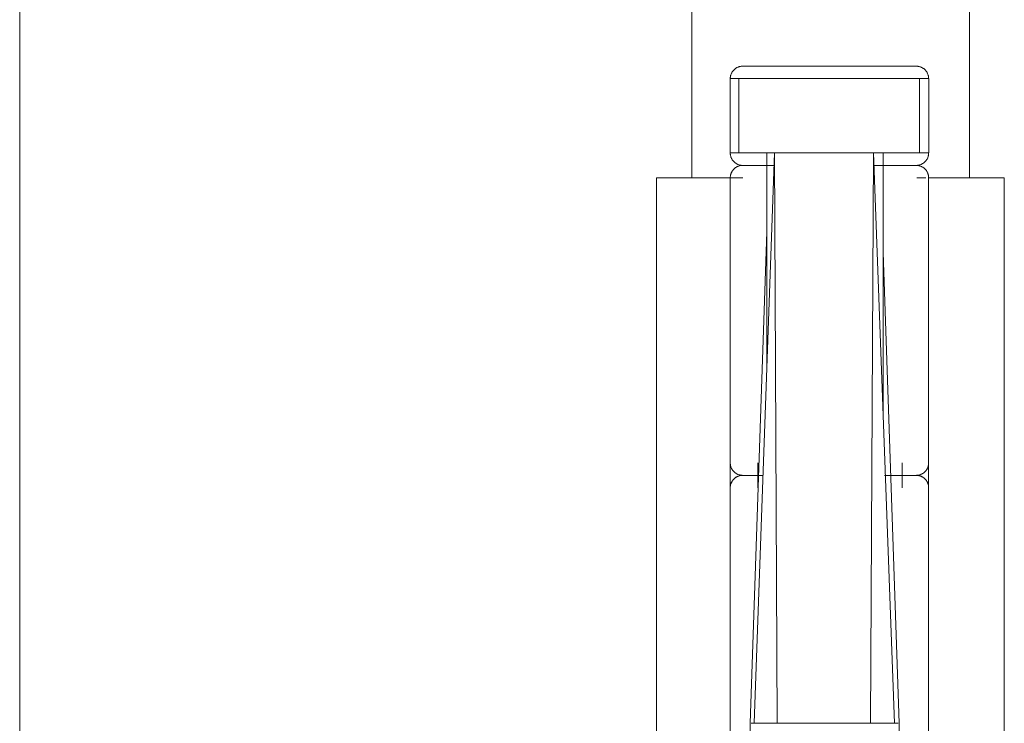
# Model space of a CAD drawing. Header units: inches. Extents: x 424 to 2043, y -237 to 445.
# Tile 754 of 965: x 872.3138 to 872.3932, y 213.3652 to 213.422. Entities that reach past the tile are written whole.
import ezdxf

# ---------------------------------------------------------------- set-up
doc = ezdxf.new("R2010")
doc.units = ezdxf.units.IN
doc.header["$MEASUREMENT"] = 0
doc.layers.add('A-DOOR', color=31, linetype='Continuous', lineweight=9)

# ---------------------------------------------------------------- blocks, each defined once
blk = doc.blocks.new('5-panel_Bi-fold_external_door_10806 - Type 1-239875-Section 1')
at = {"layer": 'A-DOOR'}
for p, q in [((-104.57272, -2.937), (-104.57272, -0.198428)), ((-104.518507, -1.688), (-104.518507, -0.363461)), ((-104.496116, -0.363461), (-104.496116, -1.688)), ((-104.515419, -1.68), (-104.515419, -1.686)), ((-104.515419, -1.68), (-104.514734, -1.68)), ((-104.514734, -1.686), (-104.514734, -1.68)), ((-104.514734, -1.68), (-104.511848, -1.68)), ((-104.511848, -1.68), (-104.50386, -1.68)), ((-104.50386, -1.68), (-104.500146, -1.68)), ((-104.500146, -1.68), (-104.499403, -1.68)), ((-104.500146, -1.68), (-104.500146, -1.686)), ((-104.499403, -1.686), (-104.499403, -1.68)), ((-104.514734, -1.686), (-104.515419, -1.686)), ((-104.511848, -1.686), (-104.514734, -1.686)), ((-104.511848, -1.686), (-104.513479, -1.732)), ((-104.512464, -1.686), (-104.511848, -1.686)), ((-104.512464, -1.686), (-104.512464, -1.703358)), ((-104.511848, -1.686), (-104.50386, -1.686)), ((-104.511848, -1.686), (-104.511638, -1.732)), ((-104.50386, -1.686), (-104.511848, -1.686)), ((-104.50386, -1.686), (-104.504089, -1.732)), ((-104.50386, -1.686), (-104.503068, -1.686)), ((-104.50386, -1.686), (-104.502154, -1.732)), ((-104.500146, -1.686), (-104.50386, -1.686)), ((-104.503068, -1.707357), (-104.503068, -1.686)), ((-104.499403, -1.686), (-104.500146, -1.686)), ((-104.512209, -1.687), (-104.512229, -1.687)), ((-104.503462, -1.687), (-104.503448, -1.687)), ((-104.521364, -1.688), (-104.517129, -1.688)), ((-104.521364, -1.786), (-104.521364, -1.688)), ((-104.517129, -1.688), (-104.515407, -1.688)), ((-104.515411, -1.688), (-104.515411, -1.711)), ((-104.515407, -1.688), (-104.514395, -1.688)), ((-104.515407, -1.786), (-104.515407, -1.688)), ((-104.500358, -1.688), (-104.499635, -1.688)), ((-104.499415, -1.688), (-104.497619, -1.688)), ((-104.499415, -1.688), (-104.499415, -1.786)), ((-104.499411, -1.711), (-104.499411, -1.688)), ((-104.497619, -1.688), (-104.493309, -1.688)), ((-104.493309, -1.688), (-104.493309, -1.786)), ((-104.513805, -1.732), (-104.512464, -1.692366)), ((-104.503068, -1.694028), (-104.501793, -1.732)), ((-104.513187, -1.713), (-104.513187, -1.711)), ((-104.501537, -1.711), (-104.501537, -1.713)), ((-104.513442, -1.712), (-104.513503, -1.712)), ((-104.502499, -1.712), (-104.502478, -1.712)), ((-104.515411, -1.713), (-104.515411, -1.736)), ((-104.499411, -1.736), (-104.499411, -1.713)), ((-104.513805, -1.732), (-104.513805, -1.742)), ((-104.513713, -1.732), (-104.513479, -1.732)), ((-104.513479, -1.732), (-104.513713, -1.732)), ((-104.513479, -1.732), (-104.511638, -1.732)), ((-104.511638, -1.732), (-104.513479, -1.732)), ((-104.511638, -1.732), (-104.504089, -1.732)), ((-104.504089, -1.732), (-104.511638, -1.732)), ((-104.504089, -1.732), (-104.502154, -1.732)), ((-104.502154, -1.732), (-104.504089, -1.732)), ((-104.502154, -1.732), (-104.501867, -1.732)), ((-104.501867, -1.732), (-104.502154, -1.732)), ((-104.501793, -1.742), (-104.501793, -1.732))]:
    blk.add_line(p, q, dxfattribs=at)
at = {"layer": 'A-DOOR', "flags": 128}
for points in [[(-104.515411, -1.68), (-104.51541, -1.67996), (-104.515407, -1.67992), (-104.515403, -1.67988), (-104.515398, -1.679841), (-104.515391, -1.679801), (-104.515382, -1.679762), (-104.515372, -1.679724), (-104.51536, -1.679685), (-104.515347, -1.679648), (-104.515332, -1.679611), (-104.515315, -1.679574), (-104.515298, -1.679538), (-104.515278, -1.679503), (-104.515258, -1.679469), (-104.515236, -1.679435), (-104.515213, -1.679403), (-104.515188, -1.679371), (-104.515162, -1.679341), (-104.515136, -1.679311), (-104.515107, -1.679283), (-104.515078, -1.679255), (-104.515048, -1.679229), (-104.515016, -1.679204), (-104.514984, -1.679181), (-104.514951, -1.679159), (-104.514917, -1.679138), (-104.514882, -1.679118), (-104.514846, -1.6791), (-104.51481, -1.679083), (-104.514773, -1.679068), (-104.514735, -1.679054), (-104.514697, -1.679042), (-104.514659, -1.679031), (-104.51462, -1.679022), (-104.514581, -1.679015), (-104.514541, -1.679009), (-104.514501, -1.679004), (-104.514461, -1.679001), (-104.514421, -1.679), (-104.514411, -1.679)], [(-104.507472, -1.679), (-104.507752, -1.679), (-104.508032, -1.679), (-104.50831, -1.679), (-104.508587, -1.679), (-104.508862, -1.679), (-104.509134, -1.679), (-104.509404, -1.679), (-104.509671, -1.679), (-104.509934, -1.679), (-104.510193, -1.679), (-104.510448, -1.679), (-104.510698, -1.679), (-104.510942, -1.679), (-104.511181, -1.679), (-104.511414, -1.679), (-104.51164, -1.679), (-104.51186, -1.679), (-104.512073, -1.679), (-104.512278, -1.679), (-104.512475, -1.679), (-104.512664, -1.679), (-104.512845, -1.679), (-104.513017, -1.679), (-104.51318, -1.679), (-104.513334, -1.679), (-104.513479, -1.679), (-104.513613, -1.679), (-104.513738, -1.679), (-104.513853, -1.679), (-104.513957, -1.679), (-104.514051, -1.679), (-104.514134, -1.679), (-104.514207, -1.679), (-104.514268, -1.679), (-104.514319, -1.679), (-104.514359, -1.679), (-104.514387, -1.679), (-104.514405, -1.679), (-104.514411, -1.679)], [(-104.514411, -1.679), (-104.514405, -1.679), (-104.514388, -1.679), (-104.51436, -1.679), (-104.514321, -1.679), (-104.514271, -1.679), (-104.51421, -1.679), (-104.514138, -1.679), (-104.514055, -1.679), (-104.513962, -1.679), (-104.513858, -1.679), (-104.513744, -1.679), (-104.51362, -1.679), (-104.513485, -1.679), (-104.513341, -1.679), (-104.513188, -1.679), (-104.513025, -1.679), (-104.512854, -1.679), (-104.512673, -1.679), (-104.512485, -1.679), (-104.512288, -1.679), (-104.512083, -1.679), (-104.511871, -1.679), (-104.511651, -1.679), (-104.511425, -1.679), (-104.511193, -1.679), (-104.510954, -1.679), (-104.51071, -1.679), (-104.51046, -1.679), (-104.510206, -1.679), (-104.509947, -1.679), (-104.509684, -1.679), (-104.509418, -1.679), (-104.509148, -1.679), (-104.508875, -1.679), (-104.5086, -1.679), (-104.508324, -1.679), (-104.508045, -1.679), (-104.507766, -1.679), (-104.507486, -1.679), (-104.507349, -1.679)], [(-104.500411, -1.679), (-104.500416, -1.679), (-104.500433, -1.679), (-104.500461, -1.679), (-104.5005, -1.679), (-104.50055, -1.679), (-104.500611, -1.679), (-104.500683, -1.679), (-104.500766, -1.679), (-104.500859, -1.679), (-104.500963, -1.679), (-104.501077, -1.679), (-104.501202, -1.679), (-104.501336, -1.679), (-104.50148, -1.679), (-104.501633, -1.679), (-104.501796, -1.679), (-104.501968, -1.679), (-104.502148, -1.679), (-104.502337, -1.679), (-104.502534, -1.679), (-104.502738, -1.679), (-104.502951, -1.679), (-104.50317, -1.679), (-104.503396, -1.679), (-104.503629, -1.679), (-104.503867, -1.679), (-104.504111, -1.679), (-104.504361, -1.679), (-104.504615, -1.679), (-104.504874, -1.679), (-104.505137, -1.679), (-104.505404, -1.679), (-104.505673, -1.679), (-104.505946, -1.679), (-104.506221, -1.679), (-104.506498, -1.679), (-104.506776, -1.679), (-104.507055, -1.679), (-104.507335, -1.679), (-104.507472, -1.679)], [(-104.507349, -1.679), (-104.507069, -1.679), (-104.50679, -1.679), (-104.506511, -1.679), (-104.506235, -1.679), (-104.50596, -1.679), (-104.505687, -1.679), (-104.505417, -1.679), (-104.50515, -1.679), (-104.504887, -1.679), (-104.504628, -1.679), (-104.504373, -1.679), (-104.504124, -1.679), (-104.503879, -1.679), (-104.50364, -1.679), (-104.503407, -1.679), (-104.503181, -1.679), (-104.502961, -1.679), (-104.502749, -1.679), (-104.502544, -1.679), (-104.502346, -1.679), (-104.502157, -1.679), (-104.501976, -1.679), (-104.501804, -1.679), (-104.501641, -1.679), (-104.501487, -1.679), (-104.501343, -1.679), (-104.501208, -1.679), (-104.501083, -1.679), (-104.500969, -1.679), (-104.500864, -1.679), (-104.50077, -1.679), (-104.500687, -1.679), (-104.500615, -1.679), (-104.500553, -1.679), (-104.500502, -1.679), (-104.500463, -1.679), (-104.500434, -1.679), (-104.500417, -1.679), (-104.500411, -1.679)], [(-104.500411, -1.679), (-104.500371, -1.679001), (-104.500331, -1.679003), (-104.500291, -1.679007), (-104.500251, -1.679013), (-104.500212, -1.67902), (-104.500173, -1.679029), (-104.500134, -1.679039), (-104.500096, -1.679051), (-104.500058, -1.679064), (-104.500021, -1.679079), (-104.499985, -1.679095), (-104.499949, -1.679113), (-104.499914, -1.679132), (-104.499879, -1.679153), (-104.499846, -1.679175), (-104.499813, -1.679198), (-104.499782, -1.679222), (-104.499751, -1.679248), (-104.499722, -1.679275), (-104.499693, -1.679303), (-104.499666, -1.679333), (-104.49964, -1.679363), (-104.499615, -1.679394), (-104.499591, -1.679426), (-104.499569, -1.67946), (-104.499548, -1.679494), (-104.499529, -1.679529), (-104.499511, -1.679564), (-104.499494, -1.679601), (-104.499479, -1.679638), (-104.499465, -1.679675), (-104.499453, -1.679713), (-104.499442, -1.679752), (-104.499433, -1.679791), (-104.499425, -1.67983), (-104.499419, -1.67987), (-104.499415, -1.679909), (-104.499412, -1.679949), (-104.499411, -1.679989), (-104.499411, -1.68)], [(-104.514411, -1.687), (-104.514451, -1.686999), (-104.514491, -1.686997), (-104.51453, -1.686993), (-104.51457, -1.686987), (-104.514609, -1.68698), (-104.514648, -1.686971), (-104.514687, -1.686961), (-104.514725, -1.686949), (-104.514763, -1.686936), (-104.5148, -1.686921), (-104.514837, -1.686905), (-104.514872, -1.686887), (-104.514908, -1.686868), (-104.514942, -1.686847), (-104.514975, -1.686825), (-104.515008, -1.686802), (-104.515039, -1.686778), (-104.51507, -1.686752), (-104.5151, -1.686725), (-104.515128, -1.686697), (-104.515155, -1.686667), (-104.515181, -1.686637), (-104.515206, -1.686606), (-104.51523, -1.686574), (-104.515252, -1.68654), (-104.515273, -1.686506), (-104.515293, -1.686471), (-104.515311, -1.686436), (-104.515327, -1.686399), (-104.515343, -1.686362), (-104.515356, -1.686325), (-104.515369, -1.686287), (-104.515379, -1.686248), (-104.515389, -1.686209), (-104.515396, -1.68617), (-104.515402, -1.68613), (-104.515407, -1.686091), (-104.515409, -1.686051), (-104.515411, -1.686011), (-104.515411, -1.686)], [(-104.499411, -1.686), (-104.499411, -1.68604), (-104.499414, -1.68608), (-104.499418, -1.68612), (-104.499423, -1.686159), (-104.499431, -1.686199), (-104.499439, -1.686238), (-104.49945, -1.686276), (-104.499461, -1.686315), (-104.499475, -1.686352), (-104.49949, -1.686389), (-104.499506, -1.686426), (-104.499524, -1.686462), (-104.499543, -1.686497), (-104.499563, -1.686531), (-104.499585, -1.686565), (-104.499609, -1.686597), (-104.499633, -1.686629), (-104.499659, -1.686659), (-104.499686, -1.686689), (-104.499714, -1.686717), (-104.499743, -1.686745), (-104.499774, -1.686771), (-104.499805, -1.686796), (-104.499837, -1.686819), (-104.49987, -1.686841), (-104.499904, -1.686862), (-104.499939, -1.686882), (-104.499975, -1.6869), (-104.500011, -1.686917), (-104.500048, -1.686932), (-104.500086, -1.686946), (-104.500124, -1.686958), (-104.500162, -1.686969), (-104.500201, -1.686978), (-104.500241, -1.686985), (-104.50028, -1.686991), (-104.50032, -1.686996), (-104.50036, -1.686999), (-104.5004, -1.687), (-104.500411, -1.687)], [(-104.515411, -1.688), (-104.51541, -1.68796), (-104.515407, -1.68792), (-104.515403, -1.68788), (-104.515398, -1.687841), (-104.515391, -1.687801), (-104.515382, -1.687762), (-104.515372, -1.687724), (-104.51536, -1.687685), (-104.515347, -1.687648), (-104.515332, -1.687611), (-104.515315, -1.687574), (-104.515298, -1.687538), (-104.515278, -1.687503), (-104.515258, -1.687469), (-104.515236, -1.687435), (-104.515213, -1.687403), (-104.515188, -1.687371), (-104.515162, -1.687341), (-104.515136, -1.687311), (-104.515107, -1.687283), (-104.515078, -1.687255), (-104.515048, -1.687229), (-104.515016, -1.687204), (-104.514984, -1.687181), (-104.514951, -1.687159), (-104.514917, -1.687138), (-104.514882, -1.687118), (-104.514846, -1.6871), (-104.51481, -1.687083), (-104.514773, -1.687068), (-104.514735, -1.687054), (-104.514697, -1.687042), (-104.514659, -1.687031), (-104.51462, -1.687022), (-104.514581, -1.687015), (-104.514541, -1.687009), (-104.514501, -1.687004), (-104.514461, -1.687001), (-104.514421, -1.687), (-104.514411, -1.687)], [(-104.514411, -1.687), (-104.514405, -1.687), (-104.514388, -1.687), (-104.51436, -1.687), (-104.514321, -1.687), (-104.514271, -1.687), (-104.51421, -1.687), (-104.514138, -1.687), (-104.514055, -1.687), (-104.513962, -1.687), (-104.513858, -1.687), (-104.513744, -1.687), (-104.51362, -1.687), (-104.513485, -1.687), (-104.513341, -1.687), (-104.513188, -1.687), (-104.513025, -1.687), (-104.512854, -1.687), (-104.512673, -1.687), (-104.512485, -1.687), (-104.512288, -1.687), (-104.512083, -1.687), (-104.511871, -1.687)], [(-104.51186, -1.687), (-104.512073, -1.687), (-104.512278, -1.687), (-104.512475, -1.687), (-104.512664, -1.687), (-104.512845, -1.687), (-104.513017, -1.687), (-104.51318, -1.687), (-104.513334, -1.687), (-104.513479, -1.687), (-104.513613, -1.687), (-104.513738, -1.687), (-104.513853, -1.687), (-104.513957, -1.687), (-104.514051, -1.687), (-104.514134, -1.687), (-104.514207, -1.687), (-104.514268, -1.687), (-104.514319, -1.687), (-104.514359, -1.687), (-104.514387, -1.687), (-104.514405, -1.687), (-104.514411, -1.687)], [(-104.514411, -1.687), (-104.514405, -1.687), (-104.514388, -1.687), (-104.51436, -1.687), (-104.514321, -1.687), (-104.514271, -1.687), (-104.51421, -1.687), (-104.514138, -1.687), (-104.514055, -1.687), (-104.513962, -1.687), (-104.513858, -1.687), (-104.513744, -1.687), (-104.51362, -1.687), (-104.513485, -1.687), (-104.513341, -1.687), (-104.513188, -1.687), (-104.513025, -1.687), (-104.512854, -1.687), (-104.512673, -1.687), (-104.512485, -1.687), (-104.512288, -1.687), (-104.512083, -1.687), (-104.511871, -1.687)], [(-104.51198, -1.687), (-104.512188, -1.687), (-104.512389, -1.687), (-104.512582, -1.687), (-104.512766, -1.687), (-104.512942, -1.687), (-104.513109, -1.687), (-104.513267, -1.687), (-104.513416, -1.687), (-104.513555, -1.687), (-104.513684, -1.687), (-104.513803, -1.687), (-104.513912, -1.687), (-104.514011, -1.687), (-104.514099, -1.687), (-104.514176, -1.687), (-104.514243, -1.687), (-104.514298, -1.687), (-104.514343, -1.687), (-104.514376, -1.687), (-104.514398, -1.687), (-104.514409, -1.687)], [(-104.503879, -1.687), (-104.50364, -1.687), (-104.503407, -1.687), (-104.503181, -1.687), (-104.502961, -1.687), (-104.502749, -1.687), (-104.502544, -1.687), (-104.502346, -1.687), (-104.502157, -1.687), (-104.501976, -1.687), (-104.501804, -1.687), (-104.501641, -1.687), (-104.501487, -1.687), (-104.501343, -1.687), (-104.501208, -1.687), (-104.501083, -1.687), (-104.500969, -1.687), (-104.500864, -1.687), (-104.50077, -1.687), (-104.500687, -1.687), (-104.500615, -1.687), (-104.500553, -1.687), (-104.500502, -1.687), (-104.500463, -1.687), (-104.500434, -1.687), (-104.500417, -1.687), (-104.500411, -1.687)], [(-104.500411, -1.687), (-104.500416, -1.687), (-104.500433, -1.687), (-104.500461, -1.687), (-104.5005, -1.687), (-104.50055, -1.687), (-104.500611, -1.687), (-104.500683, -1.687), (-104.500766, -1.687), (-104.500859, -1.687), (-104.500963, -1.687), (-104.501077, -1.687), (-104.501202, -1.687), (-104.501336, -1.687), (-104.50148, -1.687), (-104.501633, -1.687), (-104.501796, -1.687), (-104.501968, -1.687), (-104.502148, -1.687), (-104.502337, -1.687), (-104.502534, -1.687), (-104.502738, -1.687), (-104.502951, -1.687), (-104.50317, -1.687), (-104.503396, -1.687), (-104.503629, -1.687), (-104.503867, -1.687)], [(-104.500411, -1.687), (-104.500416, -1.687), (-104.500433, -1.687), (-104.500461, -1.687), (-104.5005, -1.687), (-104.50055, -1.687), (-104.500611, -1.687), (-104.500683, -1.687), (-104.500766, -1.687), (-104.500859, -1.687), (-104.500963, -1.687), (-104.501077, -1.687), (-104.501202, -1.687), (-104.501336, -1.687), (-104.50148, -1.687), (-104.501633, -1.687), (-104.501796, -1.687), (-104.501968, -1.687), (-104.502148, -1.687), (-104.502337, -1.687), (-104.502534, -1.687), (-104.502738, -1.687), (-104.502951, -1.687), (-104.50317, -1.687), (-104.503396, -1.687), (-104.503629, -1.687), (-104.503867, -1.687)], [(-104.503745, -1.687), (-104.503509, -1.687), (-104.50328, -1.687), (-104.503057, -1.687), (-104.502842, -1.687), (-104.502633, -1.687), (-104.502432, -1.687), (-104.50224, -1.687), (-104.502055, -1.687), (-104.501879, -1.687), (-104.501712, -1.687), (-104.501554, -1.687), (-104.501405, -1.687), (-104.501266, -1.687), (-104.501137, -1.687), (-104.501018, -1.687), (-104.500909, -1.687), (-104.50081, -1.687), (-104.500723, -1.687), (-104.500645, -1.687), (-104.500579, -1.687), (-104.500523, -1.687), (-104.500479, -1.687), (-104.500445, -1.687), (-104.500423, -1.687), (-104.500412, -1.687)], [(-104.500411, -1.687), (-104.500371, -1.687001), (-104.500331, -1.687003), (-104.500291, -1.687007), (-104.500251, -1.687013), (-104.500212, -1.68702), (-104.500173, -1.687029), (-104.500134, -1.687039), (-104.500096, -1.687051), (-104.500058, -1.687064), (-104.500021, -1.687079), (-104.499985, -1.687095), (-104.499949, -1.687113), (-104.499914, -1.687132), (-104.499879, -1.687153), (-104.499846, -1.687175), (-104.499813, -1.687198), (-104.499782, -1.687222), (-104.499751, -1.687248), (-104.499722, -1.687275), (-104.499693, -1.687303), (-104.499666, -1.687333), (-104.49964, -1.687363), (-104.499615, -1.687394), (-104.499591, -1.687426), (-104.499569, -1.68746), (-104.499548, -1.687494), (-104.499529, -1.687529), (-104.499511, -1.687564), (-104.499494, -1.687601), (-104.499479, -1.687638), (-104.499465, -1.687675), (-104.499453, -1.687713), (-104.499442, -1.687752), (-104.499433, -1.687791), (-104.499425, -1.68783), (-104.499419, -1.68787), (-104.499415, -1.687909), (-104.499412, -1.687949), (-104.499411, -1.687989), (-104.499411, -1.688)], [(-104.514411, -1.712), (-104.514451, -1.711999), (-104.514491, -1.711997), (-104.51453, -1.711993), (-104.51457, -1.711987), (-104.514609, -1.71198), (-104.514648, -1.711971), (-104.514687, -1.711961), (-104.514725, -1.711949), (-104.514763, -1.711936), (-104.5148, -1.711921), (-104.514837, -1.711905), (-104.514872, -1.711887), (-104.514908, -1.711868), (-104.514942, -1.711847), (-104.514975, -1.711825), (-104.515008, -1.711802), (-104.515039, -1.711778), (-104.51507, -1.711752), (-104.5151, -1.711725), (-104.515128, -1.711697), (-104.515155, -1.711667), (-104.515181, -1.711637), (-104.515206, -1.711606), (-104.51523, -1.711574), (-104.515252, -1.71154), (-104.515273, -1.711506), (-104.515293, -1.711471), (-104.515311, -1.711436), (-104.515327, -1.711399), (-104.515343, -1.711362), (-104.515356, -1.711325), (-104.515369, -1.711287), (-104.515379, -1.711248), (-104.515389, -1.711209), (-104.515396, -1.71117), (-104.515402, -1.71113), (-104.515407, -1.711091), (-104.515409, -1.711051), (-104.515411, -1.711011), (-104.515411, -1.711)], [(-104.499411, -1.711), (-104.499411, -1.71104), (-104.499414, -1.71108), (-104.499418, -1.71112), (-104.499423, -1.711159), (-104.499431, -1.711199), (-104.499439, -1.711238), (-104.49945, -1.711276), (-104.499461, -1.711315), (-104.499475, -1.711352), (-104.49949, -1.711389), (-104.499506, -1.711426), (-104.499524, -1.711462), (-104.499543, -1.711497), (-104.499563, -1.711531), (-104.499585, -1.711565), (-104.499609, -1.711597), (-104.499633, -1.711629), (-104.499659, -1.711659), (-104.499686, -1.711689), (-104.499714, -1.711717), (-104.499743, -1.711745), (-104.499774, -1.711771), (-104.499805, -1.711796), (-104.499837, -1.711819), (-104.49987, -1.711841), (-104.499904, -1.711862), (-104.499939, -1.711882), (-104.499975, -1.7119), (-104.500011, -1.711917), (-104.500048, -1.711932), (-104.500086, -1.711946), (-104.500124, -1.711958), (-104.500162, -1.711969), (-104.500201, -1.711978), (-104.500241, -1.711985), (-104.50028, -1.711991), (-104.50032, -1.711996), (-104.50036, -1.711999), (-104.5004, -1.712), (-104.500411, -1.712)], [(-104.515411, -1.713), (-104.51541, -1.71296), (-104.515407, -1.71292), (-104.515403, -1.71288), (-104.515398, -1.712841), (-104.515391, -1.712801), (-104.515382, -1.712762), (-104.515372, -1.712724), (-104.51536, -1.712685), (-104.515347, -1.712648), (-104.515332, -1.712611), (-104.515315, -1.712574), (-104.515298, -1.712538), (-104.515278, -1.712503), (-104.515258, -1.712469), (-104.515236, -1.712435), (-104.515213, -1.712403), (-104.515188, -1.712371), (-104.515162, -1.712341), (-104.515136, -1.712311), (-104.515107, -1.712283), (-104.515078, -1.712255), (-104.515048, -1.712229), (-104.515016, -1.712204), (-104.514984, -1.712181), (-104.514951, -1.712159), (-104.514917, -1.712138), (-104.514882, -1.712118), (-104.514846, -1.7121), (-104.51481, -1.712083), (-104.514773, -1.712068), (-104.514735, -1.712054), (-104.514697, -1.712042), (-104.514659, -1.712031), (-104.51462, -1.712022), (-104.514581, -1.712015), (-104.514541, -1.712009), (-104.514501, -1.712004), (-104.514461, -1.712001), (-104.514421, -1.712), (-104.514411, -1.712)], [(-104.514411, -1.712), (-104.514405, -1.712), (-104.514388, -1.712), (-104.51436, -1.712), (-104.514321, -1.712), (-104.514271, -1.712), (-104.51421, -1.712), (-104.514138, -1.712), (-104.514055, -1.712), (-104.513962, -1.712), (-104.513858, -1.712), (-104.513744, -1.712), (-104.51362, -1.712), (-104.513485, -1.712), (-104.513341, -1.712), (-104.513188, -1.712), (-104.513025, -1.712), (-104.512854, -1.712)], [(-104.512845, -1.712), (-104.513017, -1.712), (-104.51318, -1.712), (-104.513334, -1.712), (-104.513479, -1.712), (-104.513613, -1.712), (-104.513738, -1.712), (-104.513853, -1.712), (-104.513957, -1.712), (-104.514051, -1.712), (-104.514134, -1.712), (-104.514207, -1.712), (-104.514268, -1.712), (-104.514319, -1.712), (-104.514359, -1.712), (-104.514387, -1.712), (-104.514405, -1.712), (-104.514411, -1.712)], [(-104.514411, -1.712), (-104.514405, -1.712), (-104.514388, -1.712), (-104.51436, -1.712), (-104.514321, -1.712), (-104.514271, -1.712), (-104.51421, -1.712), (-104.514138, -1.712), (-104.514055, -1.712), (-104.513962, -1.712), (-104.513858, -1.712), (-104.513744, -1.712), (-104.51362, -1.712), (-104.513485, -1.712), (-104.513341, -1.712), (-104.513188, -1.712), (-104.513025, -1.712), (-104.512854, -1.712)], [(-104.512766, -1.712), (-104.512942, -1.712), (-104.513109, -1.712), (-104.513267, -1.712), (-104.513416, -1.712), (-104.513555, -1.712), (-104.513684, -1.712), (-104.513803, -1.712), (-104.513912, -1.712), (-104.514011, -1.712), (-104.514099, -1.712), (-104.514176, -1.712), (-104.514243, -1.712), (-104.514298, -1.712), (-104.514343, -1.712), (-104.514376, -1.712), (-104.514398, -1.712), (-104.514409, -1.712)], [(-104.502961, -1.712), (-104.502749, -1.712), (-104.502544, -1.712), (-104.502346, -1.712), (-104.502157, -1.712), (-104.501976, -1.712), (-104.501804, -1.712), (-104.501641, -1.712), (-104.501487, -1.712), (-104.501343, -1.712), (-104.501208, -1.712), (-104.501083, -1.712), (-104.500969, -1.712), (-104.500864, -1.712), (-104.50077, -1.712), (-104.500687, -1.712), (-104.500615, -1.712), (-104.500553, -1.712), (-104.500502, -1.712), (-104.500463, -1.712), (-104.500434, -1.712), (-104.500417, -1.712), (-104.500411, -1.712)], [(-104.500411, -1.712), (-104.500416, -1.712), (-104.500433, -1.712), (-104.500461, -1.712), (-104.5005, -1.712), (-104.50055, -1.712), (-104.500611, -1.712), (-104.500683, -1.712), (-104.500766, -1.712), (-104.500859, -1.712), (-104.500963, -1.712), (-104.501077, -1.712), (-104.501202, -1.712), (-104.501336, -1.712), (-104.50148, -1.712), (-104.501633, -1.712), (-104.501796, -1.712), (-104.501968, -1.712), (-104.502148, -1.712), (-104.502337, -1.712), (-104.502534, -1.712), (-104.502738, -1.712), (-104.502951, -1.712)], [(-104.500411, -1.712), (-104.500416, -1.712), (-104.500433, -1.712), (-104.500461, -1.712), (-104.5005, -1.712), (-104.50055, -1.712), (-104.500611, -1.712), (-104.500683, -1.712), (-104.500766, -1.712), (-104.500859, -1.712), (-104.500963, -1.712), (-104.501077, -1.712), (-104.501202, -1.712), (-104.501336, -1.712), (-104.50148, -1.712), (-104.501633, -1.712), (-104.501796, -1.712), (-104.501968, -1.712), (-104.502148, -1.712), (-104.502337, -1.712), (-104.502534, -1.712), (-104.502738, -1.712), (-104.502951, -1.712)], [(-104.502842, -1.712), (-104.502633, -1.712), (-104.502432, -1.712), (-104.50224, -1.712), (-104.502055, -1.712), (-104.501879, -1.712), (-104.501712, -1.712), (-104.501554, -1.712), (-104.501405, -1.712), (-104.501266, -1.712), (-104.501137, -1.712), (-104.501018, -1.712), (-104.500909, -1.712), (-104.50081, -1.712), (-104.500723, -1.712), (-104.500645, -1.712), (-104.500579, -1.712), (-104.500523, -1.712), (-104.500479, -1.712), (-104.500445, -1.712), (-104.500423, -1.712), (-104.500412, -1.712)], [(-104.500411, -1.712), (-104.500371, -1.712001), (-104.500331, -1.712003), (-104.500291, -1.712007), (-104.500251, -1.712013), (-104.500212, -1.71202), (-104.500173, -1.712029), (-104.500134, -1.712039), (-104.500096, -1.712051), (-104.500058, -1.712064), (-104.500021, -1.712079), (-104.499985, -1.712095), (-104.499949, -1.712113), (-104.499914, -1.712132), (-104.499879, -1.712153), (-104.499846, -1.712175), (-104.499813, -1.712198), (-104.499782, -1.712222), (-104.499751, -1.712248), (-104.499722, -1.712275), (-104.499693, -1.712303), (-104.499666, -1.712333), (-104.49964, -1.712363), (-104.499615, -1.712394), (-104.499591, -1.712426), (-104.499569, -1.71246), (-104.499548, -1.712494), (-104.499529, -1.712529), (-104.499511, -1.712564), (-104.499494, -1.712601), (-104.499479, -1.712638), (-104.499465, -1.712675), (-104.499453, -1.712713), (-104.499442, -1.712752), (-104.499433, -1.712791), (-104.499425, -1.71283), (-104.499419, -1.71287), (-104.499415, -1.712909), (-104.499412, -1.712949), (-104.499411, -1.712989), (-104.499411, -1.713)]]:
    blk.add_lwpolyline(points, dxfattribs=at)

msp = doc.modelspace()

# ---------------------------------------------------------------- block references
at = {"layer": 'A-DOOR'}
msp.add_blockref('5-panel_Bi-fold_external_door_10806 - Type 1-239875-Section 1', (976.886544, 215.097212), dxfattribs=at)

doc.saveas('drawing.dxf')
